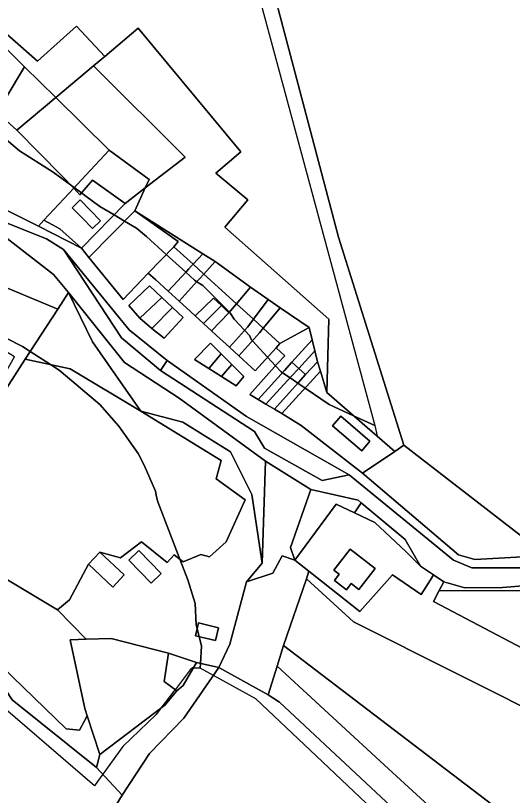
# Model space of a CAD drawing. Extents: x -477304 to -465429, y -1159113 to -1149210.
# Drawn here: x -469477.5 to -469299.3, y -1153993.9 to -1153714.1 of the extents above; entities that cross this region are included whole.
import ezdxf

# ---------------------------------------------------------------- set-up
doc = ezdxf.new("R2010")
doc.units = 0
for name, color, linetype in [('BPEJ_s', 7, 'Continuous'), ('orna_s', 7, 'Continuous'), ('ostatni_s', 7, 'Continuous'), ('PUPFL_s', 7, 'Continuous'), ('trav_porost_s', 7, 'Continuous'), ('voda_s', 7, 'Continuous'), ('zahrada_s', 7, 'Continuous')]:
    doc.layers.add(name, color=color, linetype=linetype)

msp = doc.modelspace()

# ---------------------------------------------------------------- linework, layer by layer
at = {"layer": 'BPEJ_s'}
for points in [[(-469394.7, -1153690.51), (-469348.63, -1153861.24)], [(-469394.7, -1153690.51), (-469348.63, -1153861.24)], [(-469481.67, -1153757.9), (-469476.15, -1153762.63), (-469464.06, -1153770.26), (-469457.86, -1153774.81), (-469456.48, -1153775.82), (-469453.86, -1153777.75), (-469452.3, -1153778.89), (-469447.3, -1153782.56), (-469442.2, -1153785.61), (-469438.45, -1153787.84), (-469434.15, -1153790.41), (-469430.55, -1153793.38), (-469423.46, -1153799.85), (-469416.51, -1153806.2), (-469413.37, -1153809.07), (-469412.53, -1153809.61), (-469410.4, -1153810.98), (-469400.81, -1153820.57), (-469400.43, -1153820.95), (-469399.16, -1153823.07), (-469395.34, -1153827.03), (-469393.43, -1153829.01), (-469393.01, -1153830.28), (-469392.55, -1153830.78), (-469387.13, -1153836.62), (-469384.22, -1153839.76), (-469382.19, -1153841.95), (-469381.75, -1153842.25), (-469379.05, -1153844.08), (-469376.29, -1153845.96), (-469373.66, -1153847.74), (-469365.01, -1153853.61), (-469356.23, -1153857.7), (-469348.63, -1153861.24)], [(-469348.63, -1153861.24), (-469356.23, -1153857.7), (-469365.01, -1153853.61), (-469373.66, -1153847.74), (-469376.29, -1153845.96), (-469379.05, -1153844.08), (-469381.75, -1153842.25), (-469382.19, -1153841.95), (-469384.22, -1153839.76), (-469387.13, -1153836.62), (-469392.55, -1153830.78), (-469393.01, -1153830.28), (-469393.43, -1153829.01), (-469395.34, -1153827.03), (-469399.16, -1153823.07), (-469400.43, -1153820.95), (-469400.81, -1153820.57), (-469410.4, -1153810.98), (-469412.53, -1153809.61), (-469413.37, -1153809.07), (-469416.51, -1153806.2), (-469423.46, -1153799.85), (-469430.55, -1153793.38), (-469434.15, -1153790.41), (-469438.45, -1153787.84), (-469442.2, -1153785.61), (-469447.3, -1153782.56), (-469452.3, -1153778.89), (-469453.86, -1153777.75), (-469456.48, -1153775.82), (-469457.86, -1153774.81), (-469464.06, -1153770.26), (-469476.15, -1153762.63), (-469481.67, -1153757.9)], [(-469349.52, -1153998.9), (-469371.89, -1153977.67), (-469391.31, -1153959.24), (-469406.53, -1153950.91), (-469411.35, -1153948.27), (-469411.24, -1153946.58), (-469410.82, -1153940.36), (-469411.67, -1153936.97), (-469412.38, -1153934.12), (-469412.73, -1153932.73), (-469413.16, -1153925.09), (-469415.7, -1153916.61), (-469418.59, -1153909.14), (-469426.52, -1153888.61), (-469426.92, -1153886.8), (-469427.36, -1153884.79), (-469431.39, -1153875.46), (-469433.51, -1153871.22), (-469440.51, -1153861.46), (-469447.3, -1153853.61), (-469461.17, -1153841.96), (-469461.94, -1153841.31), (-469465.02, -1153839.32), (-469472.3, -1153834.63), (-469475.09, -1153832.83), (-469492.27, -1153824.09)], [(-469492.27, -1153824.09), (-469475.09, -1153832.83), (-469472.3, -1153834.63), (-469465.02, -1153839.32), (-469461.94, -1153841.31), (-469461.17, -1153841.96), (-469447.3, -1153853.61), (-469440.51, -1153861.46), (-469433.51, -1153871.22), (-469431.39, -1153875.46), (-469427.36, -1153884.79), (-469426.92, -1153886.8), (-469426.52, -1153888.61), (-469418.59, -1153909.14), (-469415.7, -1153916.61), (-469413.16, -1153925.09), (-469412.73, -1153932.73), (-469412.38, -1153934.12), (-469411.67, -1153936.97), (-469410.82, -1153940.36), (-469411.24, -1153946.58), (-469411.35, -1153948.27)], [(-469348.63, -1153861.24), (-469347.76, -1153865.07), (-469341.5, -1153870.52), (-469338.18, -1153868.28), (-469286.98, -1153907.9), (-469278.48, -1153910.46), (-469277.12, -1153911.63), (-469276.37, -1153912.27), (-469269.14, -1153918.51), (-469258.11, -1153933.15), (-469251.54, -1153938.45), (-469247.93, -1153939.51), (-469246.5, -1153939.43), (-469245.2, -1153939.35), (-469226.93, -1153938.24), (-469223.04, -1153939.14), (-469213.15, -1153941.42), (-469206.36, -1153946.09), (-469204.66, -1153946.51), (-469202.71, -1153946.45), (-469198.58, -1153946.31), (-469199.46, -1153945.02), (-469187.84, -1153945.07)], [(-469348.63, -1153861.24), (-469347.76, -1153865.07), (-469341.5, -1153870.52), (-469338.18, -1153868.28), (-469286.98, -1153907.9), (-469278.48, -1153910.46), (-469277.12, -1153911.63), (-469276.37, -1153912.27), (-469269.14, -1153918.51), (-469258.11, -1153933.15), (-469251.54, -1153938.45), (-469247.93, -1153939.51), (-469246.5, -1153939.43), (-469245.2, -1153939.35), (-469226.93, -1153938.24), (-469223.04, -1153939.14), (-469213.15, -1153941.42), (-469206.36, -1153946.09), (-469204.66, -1153946.51), (-469202.71, -1153946.45), (-469198.58, -1153946.31), (-469199.46, -1153945.02), (-469187.84, -1153945.07)], [(-469411.35, -1153948.27), (-469412.47, -1153948.25), (-469413.74, -1153948.22), (-469414, -1153948.21), (-469414.85, -1153948.84), (-469420.32, -1153956.01), (-469420.74, -1153956.57), (-469425.41, -1153962.69), (-469427.15, -1153964.96), (-469439.03, -1153976.42), (-469446.25, -1153986.32), (-469448.15, -1153988.93), (-469449.28, -1153990.48), (-469489.93, -1153955.63)], [(-469349.52, -1153998.9), (-469371.89, -1153977.67), (-469391.31, -1153959.24), (-469406.53, -1153950.91), (-469411.35, -1153948.27), (-469412.47, -1153948.25), (-469413.74, -1153948.22), (-469414, -1153948.21), (-469414.85, -1153948.84), (-469420.32, -1153956.01), (-469420.74, -1153956.57), (-469425.41, -1153962.69), (-469427.15, -1153964.96), (-469439.03, -1153976.42), (-469446.25, -1153986.32), (-469448.15, -1153988.93), (-469449.28, -1153990.48), (-469489.93, -1153955.63)]]:
    msp.add_lwpolyline(points, dxfattribs=at)
at = {"layer": 'orna_s'}
for points in [[(-469449.56, -1153732.16), (-469416.67, -1153764.88), (-469430.99, -1153775.95), (-469429.59, -1153772.93), (-469443.93, -1153762.33), (-469463.12, -1153743.52)], [(-469443.93, -1153762.33), (-469452.28, -1153771.31), (-469456.67, -1153776.03), (-469460.95, -1153771.65), (-469477.12, -1153755.25), (-469463.12, -1153743.52)], [(-469456.67, -1153776.03), (-469452.28, -1153771.31), (-469443.93, -1153762.33), (-469429.59, -1153772.93), (-469430.99, -1153775.95), (-469438.2, -1153781.52), (-469449.92, -1153773.17), (-469454.43, -1153778.42)], [(-469264.86, -1153940.1), (-469265.35, -1153940.97), (-469270.13, -1153938.22), (-469277.75, -1153950.21), (-469282.33, -1153948.1), (-469293.22, -1153942.38), (-469327.59, -1153924.31), (-469325.49, -1153920.39), (-469288.34, -1153920.48), (-469272.81, -1153929.28), (-469269.58, -1153923.6), (-469261.9, -1153934.9), (-469263.22, -1153937.22)]]:
    msp.add_lwpolyline(points, close=True, dxfattribs=at)
at = {"layer": 'ostatni_s'}
for points in [[(-469495.89, -1153776.35), (-469469.36, -1153789.71), (-469453.87, -1153797.51), (-469451.3, -1153800.88), (-469438.93, -1153815.92), (-469429.91, -1153806.54)], [(-469193.31, -1153959.54), (-469200.41, -1153949.6), (-469204.43, -1153944.09), (-469210.59, -1153940.86), (-469220, -1153938.84), (-469242.32, -1153941.03), (-469251.38, -1153935.74), (-469261.19, -1153920.45), (-469271.43, -1153912.27), (-469313.78, -1153912.27), (-469320.36, -1153909.47), (-469357.84, -1153878.94), (-469394.73, -1153857.94), (-469423.18, -1153837.83), (-469436.77, -1153826.88), (-469460.37, -1153798.04), (-469466.4, -1153794.24), (-469498.63, -1153781.43)], [(-469429.91, -1153806.54), (-469427.25, -1153808.97), (-469422.76, -1153813.02), (-469418.9, -1153816.56), (-469414.8, -1153820.28), (-469413.09, -1153821.85), (-469410.06, -1153824.62), (-469407.28, -1153827.17), (-469405.42, -1153828.87), (-469400.84, -1153833.05), (-469397.45, -1153836.15), (-469392.98, -1153840.26), (-469391.6, -1153841.52), (-469384.09, -1153833.29), (-469380.9, -1153836.18), (-469383.64, -1153839.11), (-469393.52, -1153850.12), (-469390.45, -1153851.92), (-469387.69, -1153853.53), (-469384.62, -1153855.32), (-469382.01, -1153856.91), (-469375.06, -1153861.14), (-469353.05, -1153878.32), (-469318.61, -1153907.57), (-469312.75, -1153909.3), (-469286.98, -1153907.9)]]:
    msp.add_lwpolyline(points, dxfattribs=at)
for points in [[(-469450.8, -1153783.86), (-469447.12, -1153787.75), (-469449.98, -1153790.5), (-469453.7, -1153786.64), (-469457.26, -1153783.11), (-469454.32, -1153780.19)], [(-469462.4, -1153819.46), (-469474.13, -1153837.43), (-469481.73, -1153849.31), (-469484.31, -1153847.56), (-469477.96, -1153836.54), (-469488.94, -1153829.81), (-469497.22, -1153815.56), (-469509.2, -1153806.8), (-469518.8, -1153801.64), (-469508.93, -1153786.56), (-469506.95, -1153786.93), (-469487.73, -1153808.95)], [(-469429.91, -1153806.54), (-469420.75, -1153797.03), (-469413.87, -1153803.31), (-469414.38, -1153803.87), (-469415.43, -1153805.02), (-469416.23, -1153805.9), (-469422.76, -1153813.02), (-469427.25, -1153808.97)], [(-469418.9, -1153816.56), (-469422.76, -1153813.02), (-469416.23, -1153805.9), (-469415.43, -1153805.02), (-469414.38, -1153803.87), (-469413.87, -1153803.31), (-469410.02, -1153806.83), (-469411.55, -1153808.52), (-469412.37, -1153809.44)], [(-469411.55, -1153808.52), (-469410.02, -1153806.83), (-469398.27, -1153817.56), (-469399.68, -1153819.23), (-469400.96, -1153820.74), (-469403.69, -1153818.14), (-469406.56, -1153815.53), (-469413.09, -1153821.85), (-469414.8, -1153820.28), (-469418.9, -1153816.56), (-469412.37, -1153809.44)], [(-469425.02, -1153815.29), (-469429.43, -1153811.1), (-469436.96, -1153818.12), (-469432.9, -1153822.64), (-469428.65, -1153826.37), (-469424.18, -1153829.8), (-469417.45, -1153822.49), (-469421.27, -1153818.85)], [(-469394.37, -1153825.96), (-469400.84, -1153833.05), (-469405.42, -1153828.87), (-469407.28, -1153827.17), (-469400.96, -1153820.74), (-469399.68, -1153819.23), (-469398.27, -1153817.56), (-469392.22, -1153823.09), (-469393.5, -1153824.8)], [(-469393.5, -1153824.8), (-469392.22, -1153823.09), (-469388.69, -1153826.31), (-469390.04, -1153827.93), (-469390.98, -1153829.06), (-469397.45, -1153836.15), (-469400.84, -1153833.05), (-469394.37, -1153825.96)], [(-469390.04, -1153827.93), (-469388.69, -1153826.31), (-469382.71, -1153831.77), (-469384.09, -1153833.29), (-469391.6, -1153841.52), (-469392.98, -1153840.26), (-469397.45, -1153836.15), (-469390.98, -1153829.06)], [(-469372.14, -1153826.01), (-469371.08, -1153830.4), (-469378.36, -1153838.49), (-469381.04, -1153841.46), (-469390.45, -1153851.92), (-469393.52, -1153850.12), (-469383.64, -1153839.11), (-469380.9, -1153836.18), (-469384.09, -1153833.29), (-469382.71, -1153831.77)], [(-469395.6, -1153843.62), (-469399.96, -1153839.25), (-469403.74, -1153835.46), (-469407.58, -1153831.6), (-469413.36, -1153837.46), (-469408.23, -1153840.73), (-469403.71, -1153843.62), (-469398.41, -1153847)], [(-469375.94, -1153840.69), (-469378.64, -1153843.64), (-469387.69, -1153853.53), (-469390.45, -1153851.92), (-469381.04, -1153841.46), (-469378.36, -1153838.49)], [(-469378.64, -1153843.64), (-469375.94, -1153840.69), (-469373.5, -1153842.9), (-469376.19, -1153845.85), (-469384.62, -1153855.32), (-469387.69, -1153853.53)], [(-469401.99, -1153902.94), (-469395.13, -1153887.9), (-469405.56, -1153880.29), (-469403.8, -1153873.76), (-469432.55, -1153856), (-469417.49, -1153860.03), (-469400.48, -1153870.61), (-469392.81, -1153886.01), (-469389.11, -1153910.55), (-469394.63, -1153917.31), (-469400.7, -1153939.69), (-469404.58, -1153948.1), (-469412.61, -1153946.27), (-469422.68, -1153942.88), (-469443.19, -1153937.67), (-469452.2, -1153937.91), (-469462.54, -1153927.29), (-469458.16, -1153923.75), (-469451.39, -1153910.99), (-469442.62, -1153919.18), (-469438.53, -1153914.79), (-469447.3, -1153906.6), (-469439.87, -1153908.72), (-469432.31, -1153902.94), (-469423.15, -1153910.36), (-469420.64, -1153907.56), (-469417.37, -1153910.07), (-469411.11, -1153907.5), (-469407.99, -1153908.36)], [(-469350.38, -1153866.82), (-469353.34, -1153870.29), (-469363.84, -1153861.32), (-469360.88, -1153857.85)], [(-469362.51, -1153889.37), (-469355.9, -1153892.52), (-469348.57, -1153896.02), (-469337.46, -1153906.47), (-469332.2, -1153911.64), (-469327.53, -1153914.8), (-469328.67, -1153916.6), (-469332.01, -1153921.86), (-469342.33, -1153914.75), (-469353.99, -1153927.93), (-469372.33, -1153913.46), (-469377.3, -1153909.48)], [(-469361.43, -1153914.53), (-469363.31, -1153913.07), (-469357.49, -1153905.58), (-469348.51, -1153912.53), (-469354.34, -1153920.09), (-469357.07, -1153917.91), (-469358.82, -1153920.16), (-469363.16, -1153916.77)], [(-469361.43, -1153914.53), (-469363.16, -1153916.77), (-469358.82, -1153920.16), (-469357.07, -1153917.91), (-469354.34, -1153920.09), (-469348.51, -1153912.53), (-469357.49, -1153905.58), (-469363.31, -1153913.07)], [(-469442.62, -1153919.18), (-469451.39, -1153910.99), (-469447.3, -1153906.6), (-469438.53, -1153914.79)], [(-469433.29, -1153906.03), (-469425.29, -1153914.3), (-469428.88, -1153917.77), (-469436.88, -1153909.51)], [(-469428.88, -1153917.77), (-469425.29, -1153914.3), (-469433.29, -1153906.03), (-469436.88, -1153909.51)], [(-469302.87, -1153919.34), (-469282.24, -1153917.65), (-469270.54, -1153922.19), (-469269.58, -1153923.6), (-469272.81, -1153929.28), (-469288.34, -1153920.48), (-469325.49, -1153920.39), (-469323.83, -1153917.27), (-469316.29, -1153919.5)], [(-469412.99, -1153936.65), (-469411.88, -1153932.05), (-469404.69, -1153933.79), (-469405.8, -1153938.39)], [(-469412.99, -1153936.65), (-469405.8, -1153938.39), (-469404.69, -1153933.79), (-469411.88, -1153932.05)], [(-469451.84, -1153965.43), (-469452.72, -1153962.74), (-469457.92, -1153938.06), (-469452.2, -1153937.91), (-469443.19, -1153937.67), (-469422.68, -1153942.88), (-469424.26, -1153953.03), (-469419.73, -1153956.45), (-469423.97, -1153961.59), (-469447.29, -1153979.3)], [(-469424.26, -1153953.03), (-469422.68, -1153942.88), (-469412.61, -1153946.27), (-469417.36, -1153954.48), (-469419.73, -1153956.45)], [(-469412.61, -1153946.27), (-469404.58, -1153948.1), (-469417.15, -1153966.19), (-469429.47, -1153978.85), (-469439.25, -1153993.89), (-469448.49, -1153983.9), (-469447.29, -1153979.3), (-469423.97, -1153961.59), (-469419.73, -1153956.45), (-469417.36, -1153954.48)]]:
    msp.add_lwpolyline(points, close=True, dxfattribs=at)
at = {"layer": 'PUPFL_s'}
for points in [[(-469187.84, -1153945.07), (-469199.46, -1153945.02), (-469206.23, -1153939.21), (-469217.01, -1153936.4), (-469240.56, -1153937.72), (-469248.95, -1153933.76), (-469258.88, -1153918.51), (-469269.22, -1153909.8), (-469286.98, -1153907.9), (-469338.18, -1153868.28), (-469361.62, -1153793.58), (-469383.32, -1153711.66), (-469417.02, -1153581.25), (-469395.89, -1153567.95), (-469399.31, -1153513.5), (-469403.25, -1153495.99), (-469406.72, -1153481.94)], [(-469383.32, -1153711.66), (-469361.62, -1153793.58), (-469338.18, -1153868.28), (-469341.5, -1153870.52), (-469365.84, -1153849.34), (-469365.15, -1153823.04), (-469402.41, -1153790.04), (-469394.18, -1153780.18), (-469405.67, -1153770.58), (-469396.74, -1153762.95), (-469433.56, -1153718.56), (-469445.55, -1153728.75), (-469455.69, -1153717.88), (-469469.67, -1153730.46), (-469485.78, -1153716.29)], [(-469856.66, -1153934.77), (-469810.05, -1153906.94), (-469805.24, -1153900.94), (-469808.64, -1153878.1), (-469807.85, -1153878.19), (-469791.19, -1153880.12), (-469786.61, -1153880.64), (-469783.48, -1153881), (-469775.64, -1153881.9), (-469724.55, -1153887.23), (-469684.76, -1153891.37), (-469649.95, -1153895), (-469633.55, -1153918.38), (-469613.45, -1153947.03), (-469581.42, -1153954.35), (-469535.88, -1153914.11), (-469526.83, -1153919.75), (-469485.22, -1153950), (-469478.81, -1153959.61), (-469448.49, -1153983.9), (-469439.25, -1153993.89), (-469447.14, -1154006.63)], [(-469447.14, -1154006.63), (-469439.25, -1153993.89), (-469429.47, -1153978.85), (-469417.15, -1153966.19), (-469404.58, -1153948.1), (-469386.92, -1153957.9), (-469382.81, -1153960.49), (-469324.56, -1154014.9)]]:
    msp.add_lwpolyline(points, dxfattribs=at)
for points in [[(-469462.4, -1153819.46), (-469458.51, -1153813.5), (-469449.9, -1153831.18), (-469432.55, -1153856), (-469457.9, -1153840.8), (-469474.13, -1153837.43)], [(-469418.85, -1153851.38), (-469387.87, -1153874.04), (-469389.11, -1153910.55), (-469392.81, -1153886.01), (-469400.48, -1153870.61), (-469417.49, -1153860.03), (-469432.55, -1153856), (-469449.9, -1153831.18), (-469458.51, -1153813.5), (-469438.42, -1153838.61)], [(-469387.87, -1153874.04), (-469371.64, -1153884.17), (-469378.91, -1153904.93), (-469377.3, -1153909.48), (-469381.92, -1153907.92), (-469385.27, -1153914.24), (-469394.63, -1153917.31), (-469389.11, -1153910.55)], [(-469378.91, -1153904.93), (-469371.64, -1153884.17), (-469354.56, -1153888.02), (-469353.49, -1153888.91), (-469355.9, -1153892.52), (-469362.51, -1153889.37), (-469377.3, -1153909.48)], [(-469454.61, -1153970.52), (-469459.36, -1153970.07), (-469482.5, -1153947.68), (-469507.5, -1153931.07), (-469523.1, -1153918.94), (-469509.32, -1153899.3), (-469462.54, -1153927.29), (-469452.2, -1153937.91), (-469457.92, -1153938.06), (-469452.72, -1153962.74), (-469451.84, -1153965.43)], [(-469404.58, -1153948.1), (-469400.7, -1153939.69), (-469394.63, -1153917.31), (-469385.27, -1153914.24), (-469381.92, -1153907.92), (-469377.3, -1153909.48), (-469372.33, -1153913.46), (-469373.12, -1153916.22), (-469381.38, -1153940.14), (-469383.71, -1153947.61), (-469386.92, -1153957.9)], [(-469482.5, -1153947.68), (-469459.36, -1153970.07), (-469454.61, -1153970.52), (-469451.84, -1153965.43), (-469447.29, -1153979.3), (-469448.49, -1153983.9), (-469478.81, -1153959.61), (-469485.22, -1153950), (-469526.83, -1153919.75), (-469525.26, -1153917.26), (-469523.1, -1153918.94), (-469507.5, -1153931.07)], [(-469386.92, -1153957.9), (-469383.71, -1153947.61), (-469343.68, -1153984.43), (-469309.2, -1154016.16), (-469299.73, -1154002.43), (-469298.92, -1154003.05), (-469289.79, -1154010.01), (-469297.78, -1154033.26), (-469222.7, -1154070.98), (-469219.07, -1154051.57), (-469217.76, -1154042.41), (-469211.66, -1154030.74), (-469206.82, -1154013.48), (-469205.21, -1154003.44), (-469202.51, -1154004.07), (-469205.48, -1154018.85), (-469212.93, -1154041.23), (-469216.56, -1154063.64), (-469222.77, -1154080.44), (-469257.02, -1154067.02), (-469283.4, -1154049.51), (-469311, -1154033.64), (-469324.56, -1154014.9), (-469382.81, -1153960.49)]]:
    msp.add_lwpolyline(points, close=True, dxfattribs=at)
at = {"layer": 'trav_porost_s'}
for points in [[(-469455.69, -1153717.88), (-469445.55, -1153728.75), (-469449.56, -1153732.16), (-469463.12, -1153743.52), (-469474.4, -1153732.47), (-469487.83, -1153719.06), (-469494.77, -1153724.21), (-469504.73, -1153713.89), (-469507.27, -1153711.26), (-469509, -1153709.61), (-469504.79, -1153708.67), (-469505.04, -1153704.68), (-469487.68, -1153694.87), (-469468.1, -1153688.24), (-469491.49, -1153708.59), (-469485.78, -1153716.29), (-469469.67, -1153730.46)], [(-469370.13, -1153834.34), (-469371.08, -1153830.4), (-469372.14, -1153826.01), (-469382.54, -1153818.91), (-469386.87, -1153815.95), (-469393.23, -1153811.59), (-469405.95, -1153802.33), (-469410.4, -1153799.53), (-469434.8, -1153784.14), (-469430.99, -1153775.95), (-469416.67, -1153764.88), (-469449.56, -1153732.16), (-469445.55, -1153728.75), (-469433.56, -1153718.56), (-469396.74, -1153762.95), (-469405.67, -1153770.58), (-469394.18, -1153780.18), (-469402.41, -1153790.04), (-469365.15, -1153823.04), (-469365.84, -1153849.34), (-469368.16, -1153841.69), (-469369.17, -1153838.35)], [(-469485.77, -1153747.46), (-469481.31, -1153744.1), (-469474.4, -1153732.47), (-469463.12, -1153743.52), (-469477.12, -1153755.25)], [(-469469.36, -1153789.71), (-469495.89, -1153776.35), (-469499.53, -1153775.07), (-469485.77, -1153747.46), (-469477.12, -1153755.25), (-469460.95, -1153771.65), (-469456.67, -1153776.03), (-469467.37, -1153787.56)], [(-469434.8, -1153784.14), (-469451.3, -1153800.88), (-469453.87, -1153797.51), (-469438.2, -1153781.52), (-469430.99, -1153775.95)], [(-469462.4, -1153819.46), (-469487.73, -1153808.95), (-469506.95, -1153786.93), (-469498.61, -1153787.84), (-469481.61, -1153793.29), (-469463.94, -1153807.01), (-469458.51, -1153813.5)], [(-469467.37, -1153787.56), (-469464.35, -1153789.2), (-469461.66, -1153790.59), (-469453.87, -1153797.51), (-469469.36, -1153789.71)], [(-469373.5, -1153842.9), (-469369.17, -1153838.35), (-469368.16, -1153841.69), (-469382.01, -1153856.91), (-469384.62, -1153855.32), (-469376.19, -1153845.85)], [(-469353.05, -1153878.32), (-469375.06, -1153861.14), (-469382.01, -1153856.91), (-469368.16, -1153841.69), (-469365.84, -1153849.34), (-469341.5, -1153870.52)], [(-469363.84, -1153861.32), (-469353.34, -1153870.29), (-469350.38, -1153866.82), (-469360.88, -1153857.85)], [(-469341.5, -1153870.52), (-469338.18, -1153868.28), (-469286.98, -1153907.9), (-469312.75, -1153909.3), (-469318.61, -1153907.57), (-469353.05, -1153878.32)], [(-469353.49, -1153888.91), (-469337.73, -1153902.07), (-469332.2, -1153911.64), (-469337.46, -1153906.47), (-469348.57, -1153896.02), (-469355.9, -1153892.52)], [(-469298.92, -1154003.05), (-469299.73, -1154002.43), (-469381.38, -1153940.14), (-469373.12, -1153916.22), (-469356.31, -1153931.63), (-469281.65, -1153969.06), (-469289.93, -1153990.01), (-469295.76, -1153995.96)], [(-469309.2, -1154016.16), (-469343.68, -1153984.43), (-469383.71, -1153947.61), (-469381.38, -1153940.14), (-469299.73, -1154002.43)]]:
    msp.add_lwpolyline(points, close=True, dxfattribs=at)
for points in [[(-469481.73, -1153849.31), (-469474.13, -1153837.43), (-469457.9, -1153840.8), (-469432.55, -1153856), (-469403.8, -1153873.76), (-469405.56, -1153880.29), (-469395.13, -1153887.9), (-469401.99, -1153902.94), (-469407.99, -1153908.36), (-469411.11, -1153907.5), (-469417.37, -1153910.07), (-469420.64, -1153907.56), (-469423.15, -1153910.36), (-469432.31, -1153902.94), (-469439.87, -1153908.72), (-469447.3, -1153906.6), (-469451.39, -1153910.99), (-469458.16, -1153923.75), (-469462.54, -1153927.29), (-469509.32, -1153899.3)], [(-469281.65, -1153969.06), (-469356.31, -1153931.63), (-469373.12, -1153916.22), (-469372.33, -1153913.46), (-469353.99, -1153927.93), (-469342.33, -1153914.75), (-469332.01, -1153921.86), (-469328.67, -1153916.6), (-469327.53, -1153914.8), (-469323.83, -1153917.27), (-469325.49, -1153920.39), (-469327.59, -1153924.31), (-469293.22, -1153942.38)]]:
    msp.add_lwpolyline(points, dxfattribs=at)
at = {"layer": 'voda_s'}
for points in [[(-469498.63, -1153781.43), (-469466.4, -1153794.24), (-469460.37, -1153798.04), (-469439.54, -1153829.77), (-469425.5, -1153841.42), (-469391.86, -1153863.4), (-469388.23, -1153869.31), (-469367.56, -1153880.87), (-469357.84, -1153878.94), (-469320.36, -1153909.47), (-469313.78, -1153912.27), (-469271.43, -1153912.27), (-469261.19, -1153920.45), (-469251.38, -1153935.74), (-469242.32, -1153941.03), (-469220, -1153938.84), (-469210.59, -1153940.86), (-469204.43, -1153944.09), (-469200.41, -1153949.6), (-469195.09, -1153969.88)], [(-469282.24, -1153917.65), (-469302.87, -1153919.34), (-469316.29, -1153919.5), (-469323.83, -1153917.27), (-469327.53, -1153914.8), (-469332.2, -1153911.64), (-469337.73, -1153902.07), (-469353.49, -1153888.91), (-469354.56, -1153888.02), (-469371.64, -1153884.17), (-469387.87, -1153874.04), (-469418.85, -1153851.38), (-469438.42, -1153838.61), (-469458.51, -1153813.5), (-469463.94, -1153807.01), (-469481.61, -1153793.29)]]:
    msp.add_lwpolyline(points, dxfattribs=at)
for points in [[(-469423.18, -1153837.83), (-469425.5, -1153841.42), (-469439.54, -1153829.77), (-469460.37, -1153798.04), (-469436.77, -1153826.88)], [(-469423.18, -1153837.83), (-469394.73, -1153857.94), (-469357.84, -1153878.94), (-469367.56, -1153880.87), (-469388.23, -1153869.31), (-469391.86, -1153863.4), (-469425.5, -1153841.42)]]:
    msp.add_lwpolyline(points, close=True, dxfattribs=at)
at = {"layer": 'zahrada_s'}
for points in [[(-469494.11, -1153738.93), (-469502.74, -1153730.12), (-469494.77, -1153724.21), (-469487.83, -1153719.06), (-469474.4, -1153732.47), (-469481.31, -1153744.1), (-469485.77, -1153747.46), (-469489.85, -1153743.48)], [(-469449.92, -1153773.17), (-469438.2, -1153781.52), (-469453.87, -1153797.51), (-469461.66, -1153790.59), (-469464.35, -1153789.2), (-469467.37, -1153787.56), (-469456.67, -1153776.03), (-469454.43, -1153778.42)], [(-469449.98, -1153790.5), (-469447.12, -1153787.75), (-469450.8, -1153783.86), (-469454.32, -1153780.19), (-469457.26, -1153783.11), (-469453.7, -1153786.64)], [(-469429.91, -1153806.54), (-469438.93, -1153815.92), (-469451.3, -1153800.88), (-469434.8, -1153784.14), (-469419.17, -1153795.14), (-469420.75, -1153797.03)], [(-469419.17, -1153795.14), (-469434.8, -1153784.14), (-469410.4, -1153799.53), (-469413.87, -1153803.31), (-469420.75, -1153797.03)], [(-469410.02, -1153806.83), (-469413.87, -1153803.31), (-469410.4, -1153799.53), (-469405.95, -1153802.33)], [(-469393.23, -1153811.59), (-469398.27, -1153817.56), (-469410.02, -1153806.83), (-469405.95, -1153802.33)], [(-469425.02, -1153815.29), (-469432.9, -1153822.64), (-469436.96, -1153818.12), (-469429.43, -1153811.1)], [(-469392.22, -1153823.09), (-469398.27, -1153817.56), (-469393.23, -1153811.59), (-469386.87, -1153815.95)], [(-469425.02, -1153815.29), (-469421.27, -1153818.85), (-469428.65, -1153826.37), (-469432.9, -1153822.64)], [(-469406.56, -1153815.53), (-469403.69, -1153818.14), (-469410.06, -1153824.62), (-469413.09, -1153821.85)], [(-469388.69, -1153826.31), (-469392.22, -1153823.09), (-469386.87, -1153815.95), (-469382.54, -1153818.91)], [(-469421.27, -1153818.85), (-469417.45, -1153822.49), (-469424.18, -1153829.8), (-469428.65, -1153826.37)], [(-469403.69, -1153818.14), (-469400.96, -1153820.74), (-469407.28, -1153827.17), (-469410.06, -1153824.62)], [(-469372.14, -1153826.01), (-469382.71, -1153831.77), (-469388.69, -1153826.31), (-469382.54, -1153818.91)], [(-469408.23, -1153840.73), (-469413.36, -1153837.46), (-469407.58, -1153831.6), (-469403.74, -1153835.46)], [(-469375.94, -1153840.69), (-469378.36, -1153838.49), (-469371.08, -1153830.4), (-469370.13, -1153834.34)], [(-469403.74, -1153835.46), (-469399.96, -1153839.25), (-469403.71, -1153843.62), (-469408.23, -1153840.73)], [(-469369.17, -1153838.35), (-469373.5, -1153842.9), (-469375.94, -1153840.69), (-469370.13, -1153834.34)], [(-469399.96, -1153839.25), (-469395.6, -1153843.62), (-469398.41, -1153847), (-469403.71, -1153843.62)]]:
    msp.add_lwpolyline(points, close=True, dxfattribs=at)

doc.saveas('drawing.dxf')
